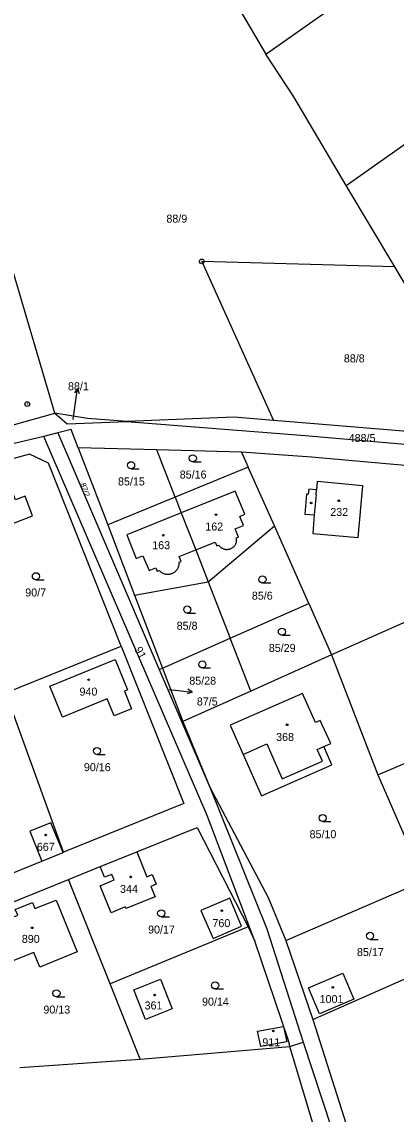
# Model space of a CAD drawing. Extents: x -725728 to -720881, y -1068679 to -1063504.
# Drawn here: x -724613.6 to -724534.1, y -1067433.6 to -1067201.5 of the extents above; entities that cross this region are included whole.
import ezdxf

# ---------------------------------------------------------------- set-up
doc = ezdxf.new("R2010")
doc.units = 0
for name, color, linetype in [('Hranice parcel', 7, 'Continuous'), ('Parcelní čísla', 7, 'Continuous'), ('Pop  PČ popisy', 7, 'Continuous'), ('Vnitřní kresba', 7, 'Continuous'), ('Značky bodu BP', 7, 'Continuous'), ('Značky budov', 7, 'Continuous'), ('Značky kultur', 7, 'Continuous')]:
    doc.layers.add(name, color=color, linetype=linetype)

# ---------------------------------------------------------------- blocks, each defined once
blk = doc.blocks.new('4.02_3')
at = {"layer": 'Značky budov'}
blk.add_circle((-0.001, 0), 0.0175, dxfattribs=at)
blk = doc.blocks.new('4.02_4')
at = {"layer": 'Značky budov'}
blk.add_circle((-0.001, 0), 0.0175, dxfattribs=at)
blk = doc.blocks.new('1029_72')
at = {"layer": 'Pop  PČ popisy'}
for p, q in [((0, 0), (0.298, -0.037)), ((0.298, -0.037), (0.205, 0.025)), ((0.298, -0.037), (0.192, -0.074))]:
    blk.add_line(p, q, dxfattribs=at)
blk = doc.blocks.new('1029_73')
at = {"layer": 'Pop  PČ popisy'}
for p, q in [((0.042, 0.297), (-0.022, 0.205)), ((0, 0), (0.042, 0.297)), ((0.042, 0.297), (0.077, 0.191))]:
    blk.add_line(p, q, dxfattribs=at)
blk = doc.blocks.new('3.04_2')
at = {"layer": 'Značky kultur'}
blk.add_line((0.001, 0), (0.176, 0), dxfattribs=at)
blk.add_circle((0.001, 0.075), 0.075, dxfattribs=at)
blk = doc.blocks.new('3.04_3')
at = {"layer": 'Značky kultur'}
blk.add_line((0.001, 0), (0.176, 0), dxfattribs=at)
blk.add_circle((0.001, 0.075), 0.075, dxfattribs=at)
blk = doc.blocks.new('1.05_2')
at = {"layer": 'Značky bodu BP'}
for radius in [0.05, 0.00303]:
    blk.add_circle((0, 0), radius, dxfattribs=at)
blk = doc.blocks.new('1.05_1')
at = {"layer": 'Značky bodu BP'}
for radius in [0.05, 0.00303]:
    blk.add_circle((0, 0), radius, dxfattribs=at)

msp = doc.modelspace()

# ---------------------------------------------------------------- linework, layer by layer
at = {"layer": 'Hranice parcel'}
for p, q in [((-724575.71, -1067184.8), (-724561.77, -1067208.42)), ((-724561.77, -1067208.42), (-724535.61, -1067189.95)), ((-724544.73, -1067236.32), (-724487.64, -1067196)), ((-724534.42, -1067253.57), (-724544.73, -1067236.32)), ((-724529.29, -1067262.15), (-724534.42, -1067253.57)), ((-724605.99, -1067288.88), (-724608.93, -1067289.64)), ((-724605.99, -1067288.88), (-724584.44, -1067339.12)), ((-724584.94, -1067292.48), (-724601.64, -1067292.07)), ((-724601.64, -1067292.07), (-724595.38, -1067308.41)), ((-724581.04, -1067302.51), (-724584.94, -1067292.48)), ((-724566.95, -1067292.93), (-724584.94, -1067292.48)), ((-724566.95, -1067292.93), (-724565.53, -1067296.12)), ((-724565.53, -1067296.12), (-724581.04, -1067302.51)), ((-724559.98, -1067308.62), (-724565.53, -1067296.12)), ((-724581.04, -1067302.51), (-724595.38, -1067308.41)), ((-724595.38, -1067308.41), (-724589.66, -1067323.36)), ((-724574.05, -1067320.47), (-724559.98, -1067308.62)), ((-724552.64, -1067325.13), (-724559.98, -1067308.62)), ((-724502.26, -1067315.77), (-724547.82, -1067335.99)), ((-724589.66, -1067323.36), (-724574.05, -1067320.47)), ((-724574.05, -1067320.47), (-724569.37, -1067332.49)), ((-724589.66, -1067323.36), (-724583.74, -1067338.81)), ((-724569.37, -1067332.49), (-724552.64, -1067325.13)), ((-724552.64, -1067325.13), (-724547.82, -1067335.99)), ((-724583.74, -1067338.81), (-724569.37, -1067332.49)), ((-724565.01, -1067343.7), (-724569.37, -1067332.49)), ((-724616.99, -1067344.08), (-724592.49, -1067334.16)), ((-724547.82, -1067335.99), (-724565.01, -1067343.7)), ((-724547.82, -1067335.99), (-724537.98, -1067361.53)), ((-724584.44, -1067339.12), (-724583.74, -1067338.81)), ((-724584.44, -1067339.12), (-724573.72, -1067364.11)), ((-724583.74, -1067338.81), (-724579.4, -1067350.16)), ((-724537.98, -1067361.53), (-724487.96, -1067339.89)), ((-724604.74, -1067377.96), (-724616.99, -1067344.08)), ((-724565.01, -1067343.7), (-724579.4, -1067350.16)), ((-724579.4, -1067350.16), (-724573.72, -1067364.11)), ((-724537.98, -1067361.53), (-724528.23, -1067384.01)), ((-724629.4, -1067387.97), (-724609.36, -1067379.83)), ((-724609.36, -1067379.83), (-724604.85, -1067378)), ((-724604.85, -1067378), (-724604.74, -1067377.96)), ((-724603.7, -1067383.71), (-724596.96, -1067380.98)), ((-724626.45, -1067392.9), (-724603.7, -1067383.71)), ((-724594.87, -1067405.87), (-724603.7, -1067383.71)), ((-724557.56, -1067396.72), (-724528.23, -1067384.01)), ((-724565.53, -1067393.77), (-724594.87, -1067405.87)), ((-724565.53, -1067393.77), (-724564.1, -1067396.85)), ((-724551.79, -1067413.47), (-724503.56, -1067392.17)), ((-724557.56, -1067396.72), (-724551.79, -1067413.47)), ((-724588.47, -1067421.87), (-724594.87, -1067405.87)), ((-724551.79, -1067413.47), (-724541.51, -1067445.8)), ((-724588.47, -1067421.87), (-724556.72, -1067419.21)), ((-724556.72, -1067419.21), (-724553.84, -1067418.32)), ((-724541.6, -1067469.19), (-724556.72, -1067419.21)), ((-724614.06, -1067423.65), (-724588.47, -1067421.87))]:
    msp.add_line(p, q, dxfattribs=at)
for points in [[(-724606.59, -1067284.65), (-724616.47, -1067251.28), (-724626.33, -1067217.96), (-724630.08, -1067199.76)], [(-724544.73, -1067236.32), (-724555.88, -1067217.47), (-724561.77, -1067208.42)], [(-724534.42, -1067253.57), (-724575.4, -1067252.43), (-724560.2, -1067286.23)], [(-724617.45, -1067287.64), (-724615.16, -1067287.08), (-724606.59, -1067284.65)], [(-724606.59, -1067284.65), (-724604, -1067286.92), (-724591.32, -1067286.43)], [(-724591.32, -1067286.43), (-724599.63, -1067285.77), (-724606.59, -1067284.65)], [(-724560.2, -1067286.23), (-724568.55, -1067285.55), (-724591.32, -1067286.43)], [(-724591.32, -1067286.43), (-724553.46, -1067289.44), (-724511.05, -1067293.07)], [(-724512.86, -1067290.1), (-724555.79, -1067286.59), (-724560.2, -1067286.23)], [(-724608.93, -1067289.64), (-724650, -1067299.3), (-724694.87, -1067314.69), (-724693.75, -1067317.44)], [(-724564.1, -1067396.85), (-724574.24, -1067370.13), (-724608.93, -1067289.64)], [(-724601.64, -1067292.07), (-724603.14, -1067288.14), (-724605.99, -1067288.88)], [(-724592.49, -1067334.16), (-724607.92, -1067295.3), (-724611.96, -1067293.39), (-724635.01, -1067299.74)], [(-724522.71, -1067296.64), (-724552.1, -1067293.99), (-724566.95, -1067292.93)], [(-724629.93, -1067312.23), (-724629.56, -1067312.09), (-724626.43, -1067310.87), (-724620.88, -1067310.19), (-724611.31, -1067306.47), (-724612.93, -1067302.3), (-724614.92, -1067303.07), (-724616.37, -1067299.33), (-724624, -1067302.29), (-724625.09, -1067302.71), (-724629.02, -1067304.23), (-724632.15, -1067305.45), (-724632.62, -1067305.63)], [(-724541.22, -1067300.1), (-724550.9, -1067299.16), (-724551.05, -1067300.95), (-724552.69, -1067300.81), (-724552.78, -1067301.9), (-724553.13, -1067301.87), (-724553.48, -1067306.1), (-724551.5, -1067306.26), (-724551.83, -1067310.24)], [(-724551.83, -1067310.24), (-724542.19, -1067311.05), (-724541.22, -1067300.1)], [(-724581.04, -1067302.51), (-724579.74, -1067305.86), (-724576.68, -1067313.71), (-724574.05, -1067320.47)], [(-724592.49, -1067334.16), (-724579.18, -1067367.57), (-724604.74, -1067377.96)], [(-724595.46, -1067345.36), (-724605, -1067349.24), (-724607.68, -1067342.63), (-724593.79, -1067336.98), (-724591.17, -1067343.47), (-724591.82, -1067343.74), (-724590.32, -1067347.45), (-724594.02, -1067348.97), (-724595.46, -1067345.36)], [(-724549.48, -1067355.49), (-724547.99, -1067354.84), (-724550.23, -1067349.94), (-724551.26, -1067350.4), (-724554.01, -1067344.22), (-724569.36, -1067350.97), (-724566.63, -1067357.16), (-724562.72, -1067365.93), (-724547.77, -1067359.39), (-724549.48, -1067355.49)], [(-724573.72, -1067364.11), (-724561.32, -1067387.55), (-724557.56, -1067396.72)], [(-724573.72, -1067364.11), (-724561.59, -1067394.19), (-724553.84, -1067418.32)], [(-724604.85, -1067378), (-724607.48, -1067371.66), (-724611.94, -1067373.47), (-724609.36, -1067379.83)], [(-724589.19, -1067377.84), (-724576.36, -1067372.67), (-724565.53, -1067393.77)], [(-724589.19, -1067377.84), (-724587.05, -1067383.14), (-724585.91, -1067382.68), (-724585.06, -1067384.72), (-724586.22, -1067385.19), (-724585.32, -1067387.41), (-724591.51, -1067389.87), (-724591.65, -1067389.57), (-724594.62, -1067390.82), (-724597, -1067385.06), (-724594.01, -1067383.8), (-724594.51, -1067382.67), (-724596.04, -1067383.27), (-724596.96, -1067380.98)], [(-724596.96, -1067380.98), (-724595.37, -1067380.34), (-724589.19, -1067377.84)], [(-724614.49, -1067391.34), (-724615.03, -1067390.09), (-724611.38, -1067388.62), (-724610.84, -1067389.91), (-724606.3, -1067388.09), (-724601.88, -1067399.12), (-724609.81, -1067402.35), (-724611.04, -1067399.25), (-724617.64, -1067401.85), (-724620.84, -1067393.88), (-724614.49, -1067391.34)], [(-724566.94, -1067393.62), (-724569.46, -1067387.67), (-724575.57, -1067390.31), (-724573.01, -1067396.23), (-724566.94, -1067393.62)], [(-724556.72, -1067419.21), (-724556.88, -1067418.14), (-724564.1, -1067396.85)], [(-724589.83, -1067407.16), (-724584.18, -1067404.92), (-724581.7, -1067411.24), (-724587.38, -1067413.49), (-724589.83, -1067407.16)], [(-724552.75, -1067406.77), (-724545.47, -1067403.63), (-724543.14, -1067409.15), (-724550.42, -1067412.28), (-724552.75, -1067406.77)], [(-724562.83, -1067419.23), (-724563.56, -1067415.97), (-724558.06, -1067414.94), (-724557.35, -1067418.23), (-724562.83, -1067419.23)], [(-724553.84, -1067418.32), (-724535.65, -1067473.54), (-724520.44, -1067528.36), (-724521.19, -1067555.66), (-724517.65, -1067571.83), (-724513, -1067635.41)]]:
    msp.add_lwpolyline(points, dxfattribs=at)
at = {"layer": 'Pop  PČ popisy'}
for p, q in [((-724602.74, -1067286.01), (-724602.22, -1067282.43)), ((-724582.3, -1067343.34), (-724580.43, -1067343.57))]:
    msp.add_line(p, q, dxfattribs=at)
at = {"layer": 'Vnitřní kresba'}
for p, q in [((-724568.28, -1067301.22), (-724579.74, -1067305.86)), ((-724566.28, -1067306.16), (-724568.28, -1067301.22)), ((-724551.13, -1067302.04), (-724551.05, -1067300.95)), ((-724551.13, -1067302.04), (-724551.5, -1067306.26)), ((-724579.74, -1067305.86), (-724591.33, -1067310.55)), ((-724567.34, -1067306.59), (-724566.28, -1067306.16)), ((-724566.56, -1067308.54), (-724567.34, -1067306.59)), ((-724591.33, -1067310.55), (-724589.3, -1067315.56)), ((-724568.31, -1067309.25), (-724566.56, -1067308.54)), ((-724567.6, -1067311), (-724568.31, -1067309.25)), ((-724576.68, -1067313.71), (-724572.56, -1067312.04)), ((-724572.56, -1067312.04), (-724572.22, -1067312.87)), ((-724572.22, -1067312.87), (-724571.8, -1067312.7)), ((-724568.02, -1067311.17), (-724567.6, -1067311)), ((-724589.3, -1067315.56), (-724587.88, -1067314.99)), ((-724587.88, -1067314.99), (-724586.57, -1067318.1)), ((-724580.18, -1067315.13), (-724576.68, -1067313.71)), ((-724579.75, -1067316.16), (-724580.18, -1067315.13)), ((-724586.57, -1067318.1), (-724585.15, -1067317.52)), ((-724585.15, -1067317.52), (-724584.86, -1067318.23)), ((-724580.18, -1067316.33), (-724579.75, -1067316.16)), ((-724584.86, -1067318.23), (-724584.44, -1067318.06)), ((-724566.63, -1067357.16), (-724561.6, -1067354.94)), ((-724561.6, -1067354.94), (-724558.32, -1067362.35)), ((-724550.87, -1067356.1), (-724549.48, -1067355.49)), ((-724549.77, -1067358.59), (-724550.87, -1067356.1)), ((-724558.32, -1067362.35), (-724549.77, -1067358.59))]:
    msp.add_line(p, q, dxfattribs=at)
for points in [[(-724571.8, -1067312.7), (-724571.72, -1067312.8), (-724571.64, -1067312.9), (-724571.56, -1067313), (-724571.46, -1067313.09), (-724571.36, -1067313.17), (-724571.26, -1067313.25), (-724571.15, -1067313.31), (-724571.04, -1067313.38), (-724570.92, -1067313.43), (-724570.8, -1067313.48), (-724570.68, -1067313.52), (-724570.56, -1067313.56), (-724570.43, -1067313.58), (-724570.3, -1067313.6), (-724570.17, -1067313.61), (-724570.05, -1067313.61), (-724569.92, -1067313.61), (-724569.79, -1067313.59), (-724569.66, -1067313.57), (-724569.54, -1067313.54), (-724569.41, -1067313.51), (-724569.29, -1067313.46), (-724569.18, -1067313.41), (-724569.06, -1067313.35), (-724568.95, -1067313.28), (-724568.84, -1067313.21), (-724568.74, -1067313.13), (-724568.65, -1067313.05), (-724568.55, -1067312.96), (-724568.47, -1067312.86), (-724568.39, -1067312.76), (-724568.32, -1067312.65), (-724568.25, -1067312.54), (-724568.19, -1067312.43), (-724568.14, -1067312.31), (-724568.1, -1067312.19), (-724568.06, -1067312.06), (-724568.03, -1067311.94), (-724568.01, -1067311.81), (-724567.99, -1067311.68), (-724567.99, -1067311.55), (-724567.99, -1067311.43), (-724568, -1067311.3), (-724568.02, -1067311.17)], [(-724584.44, -1067318.06), (-724584.35, -1067318.16), (-724584.25, -1067318.26), (-724584.15, -1067318.34), (-724584.04, -1067318.43), (-724583.92, -1067318.5), (-724583.81, -1067318.57), (-724583.69, -1067318.64), (-724583.56, -1067318.7), (-724583.43, -1067318.74), (-724583.3, -1067318.79), (-724583.17, -1067318.82), (-724583.04, -1067318.85), (-724582.9, -1067318.87), (-724582.77, -1067318.88), (-724582.63, -1067318.89), (-724582.49, -1067318.88), (-724582.36, -1067318.87), (-724582.22, -1067318.86), (-724582.09, -1067318.83), (-724581.95, -1067318.8), (-724581.82, -1067318.76), (-724581.7, -1067318.71), (-724581.57, -1067318.65), (-724581.45, -1067318.59), (-724581.33, -1067318.52), (-724581.22, -1067318.45), (-724581.11, -1067318.37), (-724581, -1067318.28), (-724580.9, -1067318.19), (-724580.81, -1067318.09), (-724580.72, -1067317.98), (-724580.64, -1067317.87), (-724580.56, -1067317.76), (-724580.49, -1067317.64), (-724580.43, -1067317.52), (-724580.37, -1067317.4), (-724580.32, -1067317.27), (-724580.28, -1067317.14), (-724580.24, -1067317.01), (-724580.21, -1067316.88), (-724580.19, -1067316.74), (-724580.18, -1067316.6), (-724580.18, -1067316.47), (-724580.18, -1067316.33)]]:
    msp.add_lwpolyline(points, dxfattribs=at)

# ---------------------------------------------------------------- block references
at = {"layer": 'Pop  PČ popisy', "xscale": 10, "yscale": 10}
for name, p in [('1029_73', (-724602.22, -1067282.43)), ('1029_72', (-724580.43, -1067343.57))]:
    msp.add_blockref(name, p, dxfattribs=at)
at = {"layer": 'Značky bodu BP', "xscale": 10, "yscale": 10}
for name, p in [('1.05_2', (-724575.4, -1067252.43)), ('1.05_1', (-724612.46, -1067282.74))]:
    msp.add_blockref(name, p, dxfattribs=at)
at = {"layer": 'Značky budov', "xscale": 10, "yscale": 10}
for name, p in [('4.02_3', (-724552.16, -1067303.74)), ('4.02_3', (-724546.3, -1067303.29)), ('4.02_3', (-724572.38, -1067306.23)), ('4.02_3', (-724583.56, -1067310.59)), ('4.02_3', (-724599.39, -1067341.3)), ('4.02_3', (-724557.27, -1067350.86)), ('4.02_3', (-724608.55, -1067374.29)), ('4.02_4', (-724590.49, -1067383.18)), ('4.02_3', (-724571.13, -1067390.35)), ('4.02_3', (-724611.42, -1067394)), ('4.02_3', (-724547.56, -1067406.62)), ('4.02_3', (-724585.41, -1067408.27)), ('4.02_4', (-724560.19, -1067415.9))]:
    msp.add_blockref(name, p, dxfattribs=at)
at = {"layer": 'Značky kultur', "xscale": 10, "yscale": 10}
for name, p in [('3.04_2', (-724577.31, -1067295.01)), ('3.04_2', (-724590.42, -1067296.48)), ('3.04_2', (-724610.64, -1067320.06)), ('3.04_2', (-724562.52, -1067320.74)), ('3.04_3', (-724578.49, -1067327.13)), ('3.04_2', (-724558.39, -1067331.84)), ('3.04_2', (-724575.28, -1067338.8)), ('3.04_3', (-724597.66, -1067357.17)), ('3.04_3', (-724549.74, -1067371.41)), ('3.04_3', (-724584.03, -1067391.66)), ('3.04_2', (-724539.67, -1067396.45)), ('3.04_2', (-724572.57, -1067406.98)), ('3.04_3', (-724606.26, -1067408.66))]:
    msp.add_blockref(name, p, dxfattribs=at)

# ---------------------------------------------------------------- texts
at = {"layer": 'Parcelní čísla'}
for s, p in [('88/9', (-724582.91, -1067244.2)), ('88/8', (-724545.23, -1067273.89)), ('88/1', (-724603.81, -1067279.8)), ('488/5', (-724544.2, -1067290.79)), ('85/15', (-724593.19, -1067300.03)), ('85/16', (-724580.08, -1067298.56)), ('232', (-724548.11, -1067306.51)), ('162', (-724574.65, -1067309.61)), ('163', (-724585.92, -1067313.57)), ('90/7', (-724612.88, -1067323.61)), ('85/6', (-724564.76, -1067324.29)), ('85/8', (-724580.73, -1067330.68)), ('85/29', (-724561.16, -1067335.39)), ('85/28', (-724578.05, -1067342.35)), ('940', (-724601.36, -1067344.67)), ('87/5', (-724576.45, -1067346.77)), ('368', (-724559.61, -1067354.31)), ('90/16', (-724600.43, -1067360.72)), ('85/10', (-724552.51, -1067374.96)), ('667', (-724610.42, -1067377.64)), ('344', (-724592.76, -1067386.58)), ('90/17', (-724586.8, -1067395.21)), ('760', (-724573.13, -1067393.85)), ('890', (-724613.61, -1067397.2)), ('85/17', (-724542.44, -1067400)), ('361', (-724587.54, -1067411.34)), ('90/14', (-724575.34, -1067410.53)), ('1001', (-724550.37, -1067409.99)), ('90/13', (-724609.03, -1067412.21)), ('911', (-724562.53, -1067419.15))]:
    msp.add_text(s, height=1.7, dxfattribs=at).set_placement(p)
for s, height, rotation, p in [('87/2', 1.14, 289, (-724601.18, -1067299.68)), ('91', 1.7, 298, (-724589.76, -1067334.84))]:
    msp.add_text(s, height=height, rotation=rotation, dxfattribs=at).set_placement(p)

doc.saveas('drawing.dxf')
